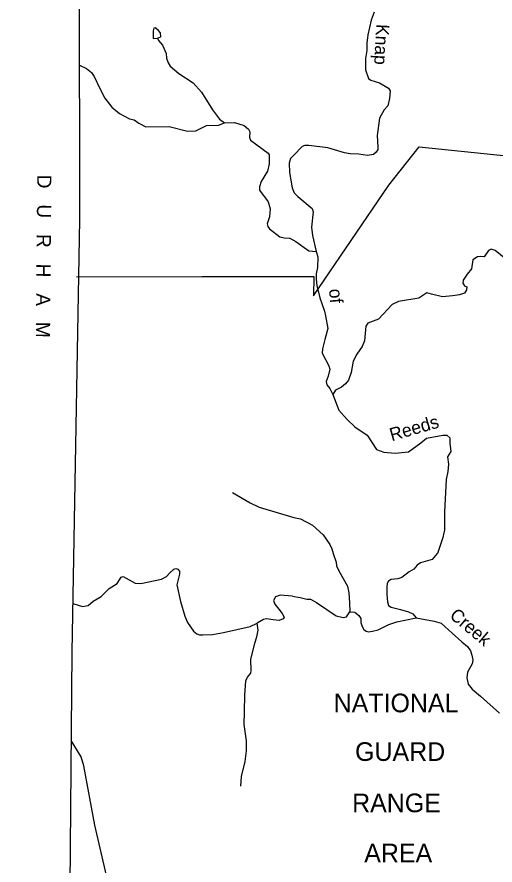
# Model space of a CAD drawing. Extents: x 2056842 to 2160602, y 826753 to 1016856.
# Drawn here: x 2057583 to 2063092, y 891779 to 901543 of the extents above; entities that cross this region are included whole.
import ezdxf

# ---------------------------------------------------------------- set-up
doc = ezdxf.new("R2010")
doc.units = 0
for name, color, linetype in [('Exist Boundary Land Use Reservation Military US Department of Defense', 7, 'Continuous'), ('Exist Boundary Land Use Reservation Military US Department of Defense Label', 7, 'Continuous'), ('Exist Boundary Political CountyLine', 7, 'Continuous'), ('Exist Boundary Political CountyLine Label', 7, 'Continuous'), ('Exist Hydrographic Creek Single Shore', 7, 'Continuous'), ('Exist Hydrographic Creek Single Shore Label', 7, 'Continuous'), ('Exist Hydrographic Misc Water Feature', 7, 'Continuous'), ('Exist Road Non-System Type 51', 7, 'Continuous')]:
    doc.layers.add(name, color=color, linetype=linetype)

msp = doc.modelspace()

# ---------------------------------------------------------------- linework, layer by layer
at = {"layer": 'Exist Boundary Land Use Reservation Military US Department of Defense'}
msp.add_lwpolyline([(2058267.6, 898550.8), (2059711.5, 898554.5), (2061003.8, 898556.1), (2060998.8, 898331.3), (2061868.2, 899605.2), (2062217, 900049.5), (2063223.7, 899944.2), (2064359.5, 899812), (2064495.1, 899752.6), (2064544.3, 899711.5), (2065008.5, 898821.3), (2065487.8, 897930.1), (2065669.9, 896843.3), (2065853, 895936.5), (2065442.8, 895659.2), (2065903.2, 894641.8), (2066605.7, 894049.2), (2066747.6, 893273.1), (2066826.7, 892554.2), (2067058.3, 892019.1), (2067059.5, 891358.5)], dxfattribs=at)
at = {"layer": 'Exist Boundary Political CountyLine'}
msp.add_lwpolyline([(2058297.2, 904795.7), (2058303.6, 899210.9), (2058216.3, 894228.4), (2058153.8, 887046.6), (2058114.2, 884097.1), (2057934.2, 870695.4), (2057845.2, 864146.4), (2057782.3, 859231.4), (2057747.6, 856800.4), (2057703.7, 853375), (2057690, 853331.4), (2057682.4, 853304.8), (2057671.9, 853284), (2057665.5, 853266.1), (2057651.1, 853246.4), (2057634.7, 853224.7), (2057616.3, 853207.1), (2057582.7, 853187.7)], dxfattribs=at)
at = {"layer": 'Exist Hydrographic Creek Single Shore'}
for points in [[(2061698.8, 901598.4), (2061662.9, 901504.4), (2061625.2, 901336.3), (2061613.4, 901240.4), (2061613.5, 901156.3), (2061597.8, 901066.3), (2061600.1, 900932.4), (2061632.2, 900834.3), (2061660.2, 900814.5), (2061760.2, 900784.7), (2061864.4, 900722.9), (2061884.5, 900690.9), (2061876.5, 900602.8), (2061854.8, 900520.9), (2061814.8, 900474.7), (2061759, 900376.6), (2061733.3, 900178.7), (2061741.7, 900042.7), (2061739.6, 900018.6), (2061721.7, 899986.5), (2061691.7, 899958.6), (2061623.9, 899946.3), (2061523.8, 899964.2), (2061423.9, 899966.1), (2061355.7, 899977.9), (2061165.7, 900037.6), (2060945.6, 900063.2), (2060901.6, 900063.1), (2060867.6, 900053), (2060771.9, 899952.9), (2060735.9, 899914.9), (2060719.9, 899858.8), (2060724.3, 899750.7), (2060754.5, 899574.8), (2060778.7, 899516.9), (2060818.8, 899474.9), (2060983, 899337.3), (2060995.1, 899301.2), (2060975.3, 899121.2), (2060989.5, 899025.3), (2061031.8, 898843.4)], [(2059975.3, 900325.2), (2060091.2, 900329.6), (2060199.2, 900293.8), (2060251.4, 900251.9), (2060267.4, 900221.8), (2060261.6, 900153.9), (2060275.6, 900126), (2060475.9, 899974.2), (2060487.9, 899954.4), (2060488.1, 899850.4), (2060470.2, 899766.3), (2060396.4, 899650.2), (2060378.6, 899586.2), (2060378.7, 899550.2), (2060477, 899416.3), (2060499.1, 899334.3), (2060491.1, 899240.4), (2060467.3, 899160.3), (2060475.3, 899132.3), (2060493.5, 899102.4), (2060613.6, 899012.7), (2060661.5, 898998.7), (2060725.7, 898994.7), (2060797.8, 898959.1), (2060947.9, 898851.3), (2061031.8, 898843.4)], [(2061031.8, 898843.4), (2061049.9, 898781.4), (2061044.2, 898657.5), (2061032.3, 898587.4), (2061030.4, 898523.4), (2061038.7, 898451.4), (2061071, 898309.5), (2061127.2, 898155.5), (2061139.3, 898101.7), (2061164.4, 897956.2), (2061129.7, 897829.6), (2061101.9, 897723.6), (2061098, 897673.7), (2061178.4, 897525.8), (2061186.4, 897489.8), (2061170.5, 897405.7), (2061146.7, 897345.6), (2061154.7, 897309.6), (2061186.8, 897263.8), (2061222.8, 897197.8)], [(2063216.8, 898754.9), (2063091.5, 898853.8), (2063047.1, 898869), (2063018, 898852.5), (2062964.8, 898781.5), (2062926.9, 898786.6), (2062888.9, 898782.8), (2062837, 898747.3), (2062821.1, 898642.2), (2062769.2, 898582.6), (2062724.9, 898513), (2062719.8, 898480), (2062740.1, 898448.9), (2062766.7, 898436.2), (2062764.1, 898402), (2062738.8, 898362.7), (2062683.1, 898342.4), (2062602.1, 898333.6), (2062486.9, 898320.9), (2062360, 898351.3), (2062305.5, 898366.5), (2062214.4, 898304.4), (2061978.5, 898266.4), (2061906.3, 898232.2), (2061749.9, 898062.9), (2061625.9, 898016.1), (2061604.3, 897983.1), (2061587.9, 897814.1), (2061560, 897750.8), (2061498, 897662.1), (2061457.5, 897581), (2061432.1, 897450.5), (2061403, 897360.6), (2061366.7, 897318.1), (2061322.7, 897280), (2061254.9, 897248), (2061222.8, 897197.8)], [(2061222.8, 897197.8), (2061292.5, 897016.7), (2061388, 896910.1), (2061476.8, 896823.5), (2061619, 896730.2), (2061724.4, 896563.7), (2061808.8, 896532.6), (2061942.1, 896519.2), (2062093.1, 896537), (2062237.5, 896641.4), (2062301.9, 896692.5), (2062489.5, 896730.2), (2062536.2, 896730.2), (2062571.7, 896699.1), (2062571.7, 896634.7), (2062580.6, 896541.5), (2062545, 896477), (2062553.9, 896392.7), (2062547.3, 896310.5), (2062527.3, 896219.4), (2062508.4, 895844.1), (2062509.5, 895635.3), (2062501.4, 895602.9)], [(2060066.8, 896066.4), (2060271.1, 895948.6), (2060375.4, 895898.7), (2060773.2, 895779.5), (2060849.1, 895763.5), (2060989.4, 895691.9), (2061111.8, 895580), (2061187.8, 895470.2), (2061211.8, 895420.3), (2061228, 895364.3), (2061259.5, 895265.3), (2061263.3, 895223.5), (2061289.9, 895167.8), (2061343, 895077.8), (2061392.8, 894988.4), (2061408, 894914.9), (2061413.1, 894798.3), (2061419.6, 894692.9)], [(2062501.4, 895602.9), (2062490, 895549.7), (2062428, 895366.5), (2062426.7, 895364.8), (2062366, 895297.6), (2062234.3, 895259.6), (2062193.8, 895230.5), (2062154.5, 895186.1), (2062103.6, 895156.2), (2062018.8, 895089.1), (2061970.7, 895075.1), (2061896, 895065), (2061865.6, 895048.5), (2061848.7, 895019.3), (2061845.3, 894981.4), (2061843, 894895.7), (2061851.6, 894811), (2061863, 894767.9), (2061893.4, 894746.4), (2062002.6, 894722.4), (2062093.7, 894695.8), (2062143.1, 894670.5), (2062181.1, 894623.6)], [(2058226.1, 894788.6), (2058339.7, 894755.4), (2058401.8, 894768), (2058461.3, 894818.7), (2058552.4, 894871.9), (2058646.4, 894963.1), (2058736.3, 895021.4), (2058783, 895093.5), (2058806.9, 895099.4), (2058946.5, 895022.7), (2059009.8, 895018.9), (2059249.7, 895072.1), (2059306.7, 895102.5), (2059345.9, 895141.8), (2059390.8, 895186.5), (2059414.7, 895192.6), (2059434.7, 895184.6), (2059456.8, 895160.8), (2059454.8, 895128.6), (2059427, 895004.6), (2059467.5, 894812.7), (2059517.8, 894642.8), (2059549.9, 894571), (2059618, 894470.9), (2059654, 894441.2), (2059686.2, 894431.1), (2059726.2, 894431.3), (2059835.3, 894434.2), (2059961.9, 894455.8), (2060269.9, 894526.3), (2060349.9, 894564.4)], [(2060756.8, 894875.6), (2060616.9, 894884.7), (2060561.7, 894866.3), (2060538, 894826.8), (2060553.8, 894782.1), (2060601.1, 894726.9), (2060640.6, 894676.9), (2060661.6, 894634.8), (2060648.5, 894613.8), (2060603.8, 894595.4), (2060535.4, 894603.3), (2060456.5, 894613.8), (2060422.3, 894605.9), (2060349.9, 894564.4)], [(2060756.8, 894875.6), (2060846.7, 894859.1), (2060922.7, 894841.4), (2060965.7, 894838.9), (2061034.1, 894803.4), (2061260.7, 894648.8), (2061343, 894629.8), (2061379.8, 894638.7), (2061419.6, 894692.9)], [(2061419.5, 894692.4), (2061445.5, 894694.5), (2061477.4, 894690.6), (2061521.7, 894652.7), (2061545.8, 894618.6), (2061545.8, 894570.6), (2061559.9, 894526.7), (2061579.9, 894490.7), (2061606.3, 894470.3), (2061635.4, 894462.7), (2061681, 894470.3), (2061746.8, 894488.1), (2061867.1, 894547.6), (2061959.5, 894579.3), (2062072.2, 894600.8), (2062181.1, 894623.6)], [(2060161.2, 892686.5), (2060170.8, 892800.6), (2060212.8, 892970.8), (2060228.2, 893094.6), (2060226.4, 893210.6), (2060202.5, 893397), (2060203.7, 893546.5), (2060210.1, 893736.5), (2060218.9, 893899.3), (2060237.9, 893943.7), (2060275.9, 893988), (2060282.2, 894020.9), (2060275.9, 894143.8), (2060322.8, 894335.4), (2060346.8, 894407.6), (2060360.8, 894483.6), (2060349.4, 894564.7)], [(2062181.1, 894623.6), (2062391.9, 894588.5), (2062470.4, 894564.5), (2062599.6, 894449.2), (2062707.2, 894347.8), (2062775.6, 894294.6), (2062807.2, 894245.2), (2062824.4, 894195.1), (2062836.4, 894139.1), (2062828.5, 894095), (2062772.8, 894001), (2062765.8, 893932.9), (2062783.5, 893863.2), (2062829.1, 893804.4), (2062922.8, 893724.6), (2063144.4, 893528)]]:
    msp.add_lwpolyline(points, dxfattribs=at)
at = {"layer": 'Exist Hydrographic Misc Water Feature'}
for points in [[(2059209.1, 901390.4), (2059175.3, 901416.3), (2059159.3, 901412.2), (2059151.3, 901382.2)], [(2059151.3, 901382.2), (2059151.5, 901316.5), (2059153.1, 901296.3), (2059201.3, 901300.3)], [(2059201.3, 901300.3), (2059239.4, 901314.4), (2059235.3, 901358.5), (2059209.1, 901390.4)], [(2059201.3, 901300.3), (2059213.4, 901270.4), (2059259.5, 901218.5), (2059303.6, 901120.5), (2059307.5, 901070.3), (2059324.1, 901016.7), (2059348.1, 900976.6), (2059448, 900890.8), (2059612.2, 900785.1), (2059710.4, 900675.3), (2059834.9, 900475.4), (2059915.1, 900367.8), (2059975.2, 900325.9)], [(2058301.6, 900989.4), (2058382.6, 900949.7), (2058443.7, 900904.6), (2058472.5, 900856.7), (2058538.6, 900720.5), (2058594.7, 900608.8), (2058674.9, 900502.9), (2058763.1, 900431.1), (2058879.3, 900371.3), (2058935.2, 900359.3), (2058987.2, 900319.4), (2059067.4, 900279.6), (2059335.3, 900282), (2059547.4, 900226.4), (2059643.5, 900230.7), (2059767.2, 900294.9), (2059903.3, 900297.1), (2059975.3, 900325.2)]]:
    msp.add_lwpolyline(points, dxfattribs=at)
at = {"layer": 'Exist Road Non-System Type 51'}
msp.add_lwpolyline([(2058717.6, 891225.9), (2058614.8, 891659.7), (2058479.3, 892236.6), (2058354.2, 892922.2), (2058322.9, 893025.1), (2058207.5, 893212.6)], dxfattribs=at)

# ---------------------------------------------------------------- texts
at = {"layer": 'Exist Boundary Land Use Reservation Military US Department of Defense Label'}
for s, p in [('NATIONAL', (2061232.5, 893538)), ('GUARD', (2061478.9, 892978.1)), ('RANGE', (2061444.9, 892387.2)), ('AREA', (2061584.8, 891810.5))]:
    msp.add_text(s, height=215, dxfattribs=at).set_placement(p)
at = {"layer": 'Exist Boundary Political CountyLine Label'}
msp.add_text('D   U   R   H   A   M', height=164.042, rotation=269.50084, dxfattribs=at).set_placement((2057816.5, 899727.6))
at = {"layer": 'Exist Hydrographic Creek Single Shore Label'}
for s, rotation, p in [('Knap', 266.88087, (2061724, 901463.9)), ('of', 274.48155, (2061179.3, 898408.7)), ('Reeds', 16.17092, (2061901.5, 896657.7)), ('Creek', 319.86099, (2062557.6, 894635.6))]:
    msp.add_text(s, height=150, rotation=rotation, dxfattribs=at).set_placement(p)

doc.saveas('drawing.dxf')
